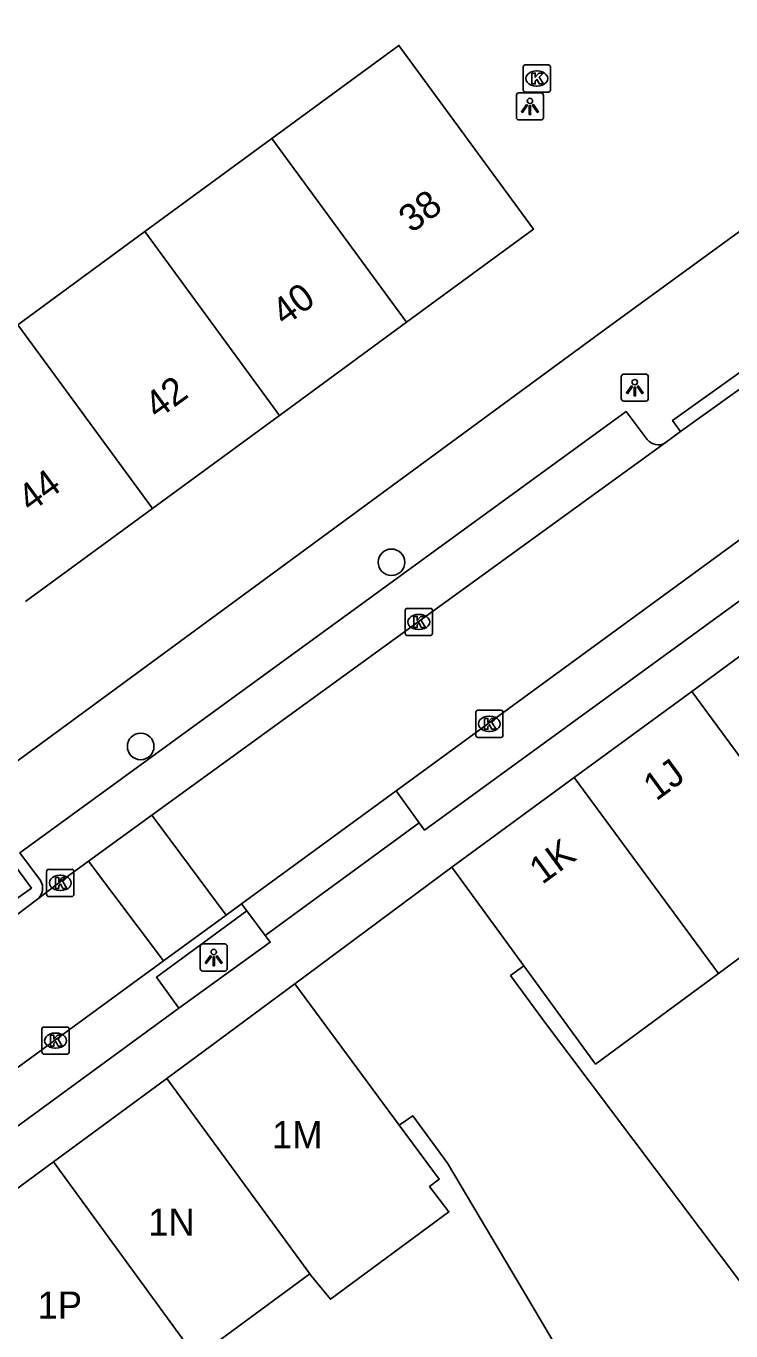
# Model space of a CAD drawing. Extents: x 161771 to 163125, y 382479 to 383177.
# Drawn here: x 162197.24 to 162223.18, y 382922.9 to 382970.92 of the extents above; entities that cross this region are included whole.
import ezdxf

# ---------------------------------------------------------------- set-up
doc = ezdxf.new("R2010")
doc.units = 0
for name, color, linetype in [('IMGEO_Boom', 7, 'Continuous'), ('IMGEO_Kolk', 7, 'Continuous'), ('IMGEO_Lichtpunt', 7, 'Continuous'), ('IMGEO_Pand', 7, 'Continuous'), ('IMGEO_Pand_nummerreeks', 7, 'Continuous'), ('IMGEO_Parkeervlak_open', 7, 'Continuous'), ('IMGEO_Rijbaan_lokaal_open', 7, 'Continuous'), ('IMGEO_Voetpad_open', 7, 'Continuous'), ('IMGEO_Woonerf_open', 7, 'Continuous')]:
    doc.layers.add(name, color=color, linetype=linetype)

msp = doc.modelspace()

# ---------------------------------------------------------------- linework, layer by layer
at = {"layer": 'IMGEO_Boom'}
for centre in [(162210.689, 382951.184), (162201.459, 382944.408)]:
    msp.add_circle(centre, 0.489, dxfattribs=at)
at = {"layer": 'IMGEO_Kolk'}
for p, q in [((162215.539, 382968.564), (162215.539, 382969.416)), ((162215.614, 382969.49), (162216.466, 382969.49)), ((162216.54, 382969.416), (162216.54, 382968.564)), ((162216.027, 382969.27), (162216.052, 382969.27)), ((162216.466, 382968.49), (162215.614, 382968.49)), ((162216.05, 382968.71), (162216.025, 382968.71)), ((162211.196, 382948.562), (162211.196, 382949.414)), ((162211.271, 382949.488), (162212.123, 382949.488)), ((162211.684, 382949.268), (162211.709, 382949.268)), ((162212.197, 382949.414), (162212.197, 382948.562)), ((162211.707, 382948.708), (162211.682, 382948.708)), ((162212.123, 382948.488), (162211.271, 382948.488)), ((162213.794, 382944.814), (162213.794, 382945.666)), ((162213.869, 382945.74), (162214.721, 382945.74)), ((162214.282, 382945.52), (162214.307, 382945.52)), ((162214.795, 382945.666), (162214.795, 382944.814)), ((162214.305, 382944.96), (162214.28, 382944.96)), ((162214.721, 382944.74), (162213.869, 382944.74)), ((162197.999, 382938.958), (162197.999, 382939.81)), ((162198.074, 382939.884), (162198.926, 382939.884)), ((162198.487, 382939.664), (162198.512, 382939.664)), ((162199, 382939.81), (162199, 382938.958)), ((162198.51, 382939.104), (162198.485, 382939.104)), ((162198.926, 382938.884), (162198.074, 382938.884)), ((162197.825, 382933.154), (162197.825, 382934.006)), ((162197.9, 382934.08), (162198.752, 382934.08)), ((162198.313, 382933.86), (162198.338, 382933.86)), ((162198.826, 382934.006), (162198.826, 382933.154)), ((162198.752, 382933.08), (162197.9, 382933.08)), ((162198.336, 382933.3), (162198.311, 382933.3))]:
    msp.add_line(p, q, dxfattribs=at)
for points in [[(162215.539, 382968.564), (162215.539, 382969.416)], [(162215.614, 382969.49), (162216.466, 382969.49)], [(162216.54, 382969.416), (162216.54, 382968.564)], [(162215.86, 382969.19), (162215.983, 382969.19), (162215.983, 382969.039), (162216.113, 382969.19), (162216.277, 382969.19), (162216.131, 382969.039), (162216.284, 382968.79), (162216.132, 382968.79), (162216.047, 382968.954), (162215.983, 382968.887), (162215.983, 382968.79), (162215.86, 382968.79), (162215.86, 382969.19)], [(162216.466, 382968.49), (162215.614, 382968.49)], [(162211.196, 382948.562), (162211.196, 382949.414)], [(162211.271, 382949.488), (162212.123, 382949.488)], [(162211.517, 382949.188), (162211.64, 382949.188), (162211.64, 382949.037), (162211.77, 382949.188), (162211.934, 382949.188), (162211.788, 382949.037), (162211.941, 382948.788), (162211.789, 382948.788), (162211.704, 382948.952), (162211.64, 382948.885), (162211.64, 382948.788), (162211.517, 382948.788), (162211.517, 382949.188)], [(162212.197, 382949.414), (162212.197, 382948.562)], [(162212.123, 382948.488), (162211.271, 382948.488)], [(162213.794, 382944.814), (162213.794, 382945.666)], [(162213.869, 382945.74), (162214.721, 382945.74)], [(162214.115, 382945.44), (162214.238, 382945.44), (162214.238, 382945.289), (162214.368, 382945.44), (162214.532, 382945.44), (162214.386, 382945.289), (162214.539, 382945.04), (162214.387, 382945.04), (162214.302, 382945.204), (162214.238, 382945.137), (162214.238, 382945.04), (162214.115, 382945.04), (162214.115, 382945.44)], [(162214.795, 382945.666), (162214.795, 382944.814)], [(162214.721, 382944.74), (162213.869, 382944.74)], [(162197.999, 382938.958), (162197.999, 382939.81)], [(162198.074, 382939.884), (162198.926, 382939.884)], [(162198.32, 382939.584), (162198.443, 382939.584), (162198.443, 382939.433), (162198.573, 382939.584), (162198.737, 382939.584), (162198.591, 382939.433), (162198.744, 382939.184), (162198.592, 382939.184), (162198.507, 382939.348), (162198.443, 382939.281), (162198.443, 382939.184), (162198.32, 382939.184), (162198.32, 382939.584)], [(162199, 382939.81), (162199, 382938.958)], [(162198.926, 382938.884), (162198.074, 382938.884)], [(162197.825, 382933.154), (162197.825, 382934.006)], [(162197.9, 382934.08), (162198.752, 382934.08)], [(162198.826, 382934.006), (162198.826, 382933.154)], [(162198.146, 382933.78), (162198.269, 382933.78), (162198.269, 382933.629), (162198.399, 382933.78), (162198.563, 382933.78), (162198.417, 382933.629), (162198.57, 382933.38), (162198.418, 382933.38), (162198.333, 382933.544), (162198.269, 382933.477), (162198.269, 382933.38), (162198.146, 382933.38), (162198.146, 382933.78)], [(162198.752, 382933.08), (162197.9, 382933.08)]]:
    msp.add_lwpolyline(points, dxfattribs=at)
for centre, start, end in [((162215.616, 382969.414), 91.552, 178.448), ((162215.616, 382969.414), 91.552, 178.448), ((162216.464, 382969.414), 1.552, 88.448), ((162216.464, 382969.414), 1.552, 88.448), ((162215.616, 382968.566), 181.552, 268.448), ((162215.616, 382968.566), 181.552, 268.448), ((162216.464, 382968.566), 271.552, 358.448), ((162216.464, 382968.566), 271.552, 358.448), ((162211.273, 382949.412), 91.552, 178.448), ((162211.273, 382949.412), 91.552, 178.448), ((162212.121, 382949.412), 1.552, 88.448), ((162212.121, 382949.412), 1.552, 88.448), ((162211.273, 382948.564), 181.552, 268.448), ((162211.273, 382948.564), 181.552, 268.448), ((162212.121, 382948.564), 271.552, 358.448), ((162212.121, 382948.564), 271.552, 358.448), ((162213.871, 382945.664), 91.552, 178.448), ((162213.871, 382945.664), 91.552, 178.448), ((162214.719, 382945.664), 1.552, 88.448), ((162214.719, 382945.664), 1.552, 88.448), ((162213.871, 382944.816), 181.552, 268.448), ((162213.871, 382944.816), 181.552, 268.448), ((162214.719, 382944.816), 271.552, 358.448), ((162214.719, 382944.816), 271.552, 358.448), ((162198.076, 382939.808), 91.552, 178.448), ((162198.076, 382939.808), 91.552, 178.448), ((162198.924, 382939.808), 1.552, 88.448), ((162198.924, 382939.808), 1.552, 88.448), ((162198.076, 382938.96), 181.552, 268.448), ((162198.076, 382938.96), 181.552, 268.448), ((162198.924, 382938.96), 271.552, 358.448), ((162198.924, 382938.96), 271.552, 358.448), ((162197.902, 382934.004), 91.552, 178.448), ((162197.902, 382934.004), 91.552, 178.448), ((162198.75, 382934.004), 1.552, 88.448), ((162198.75, 382934.004), 1.552, 88.448), ((162197.902, 382933.156), 181.552, 268.448), ((162197.902, 382933.156), 181.552, 268.448), ((162198.75, 382933.156), 271.552, 358.448), ((162198.75, 382933.156), 271.552, 358.448)]:
    msp.add_arc(centre, 0.0765, start, end, dxfattribs=at)
for centre, major_axis, ratio, start_param, end_param in [((162216.026, 382968.99), (-0.387, 0.002), 0.722429, 4.712389, 7.853982), ((162216.051, 382968.99), (-0.39, 0.002), 0.717154, 1.570796, 4.712389), ((162211.683, 382948.988), (-0.387, 0.002), 0.722429, 4.712389, 7.853982), ((162211.708, 382948.988), (-0.39, 0.002), 0.717154, 1.570796, 4.712389), ((162214.281, 382945.24), (-0.387, 0.002), 0.722429, 4.712389, 7.853982), ((162214.306, 382945.24), (-0.39, 0.002), 0.717154, 1.570796, 4.712389), ((162198.486, 382939.384), (-0.387, 0.002), 0.722429, 4.712389, 7.853982), ((162198.511, 382939.384), (-0.39, 0.002), 0.717154, 1.570796, 4.712389), ((162198.312, 382933.58), (-0.387, 0.002), 0.722429, 4.712389, 7.853982), ((162198.337, 382933.58), (-0.39, 0.002), 0.717154, 1.570796, 4.712389)]:
    msp.add_ellipse(centre, major_axis=major_axis, ratio=ratio, start_param=start_param, end_param=end_param, dxfattribs=at)
at = {"layer": 'IMGEO_Lichtpunt'}
for p, q in [((162216.19, 382968.462), (162215.382, 382968.462)), ((162216.19, 382968.462), (162215.382, 382968.462)), ((162215.288, 382968.367), (162215.288, 382967.56)), ((162215.288, 382968.367), (162215.288, 382967.56)), ((162216.284, 382967.56), (162216.284, 382968.367)), ((162216.284, 382967.56), (162216.284, 382968.367)), ((162215.382, 382967.466), (162216.19, 382967.466)), ((162215.382, 382967.466), (162216.19, 382967.466)), ((162219.148, 382958.016), (162219.148, 382957.209)), ((162219.148, 382958.016), (162219.148, 382957.209)), ((162220.05, 382958.111), (162219.242, 382958.111)), ((162220.05, 382958.111), (162219.242, 382958.111)), ((162220.144, 382957.209), (162220.144, 382958.016)), ((162220.144, 382957.209), (162220.144, 382958.016)), ((162219.242, 382957.115), (162220.05, 382957.115)), ((162219.242, 382957.115), (162220.05, 382957.115)), ((162203.65, 382937.043), (162203.65, 382936.236)), ((162203.65, 382937.043), (162203.65, 382936.236)), ((162204.552, 382937.138), (162203.744, 382937.138)), ((162204.552, 382937.138), (162203.744, 382937.138)), ((162204.646, 382936.236), (162204.646, 382937.043)), ((162204.646, 382936.236), (162204.646, 382937.043)), ((162203.744, 382936.142), (162204.552, 382936.142)), ((162203.744, 382936.142), (162204.552, 382936.142))]:
    msp.add_line(p, q, dxfattribs=at)
for points in [[(162215.662, 382968.031), (162215.701, 382968.003), (162215.513, 382967.741), (162215.475, 382967.768), (162215.662, 382968.031)], [(162215.764, 382967.983), (162215.811, 382967.983), (162215.811, 382967.661), (162215.764, 382967.661), (162215.764, 382967.983)], [(162215.874, 382968.003), (162215.912, 382968.03), (162216.099, 382967.768), (162216.06, 382967.74), (162215.874, 382968.003)], [(162219.522, 382957.68), (162219.561, 382957.652), (162219.373, 382957.39), (162219.335, 382957.417), (162219.522, 382957.68)], [(162219.624, 382957.632), (162219.671, 382957.632), (162219.671, 382957.31), (162219.624, 382957.31), (162219.624, 382957.632)], [(162219.734, 382957.652), (162219.772, 382957.679), (162219.959, 382957.417), (162219.92, 382957.389), (162219.734, 382957.652)], [(162204.024, 382936.707), (162204.063, 382936.679), (162203.875, 382936.417), (162203.837, 382936.444), (162204.024, 382936.707)], [(162204.236, 382936.679), (162204.274, 382936.706), (162204.461, 382936.444), (162204.422, 382936.416), (162204.236, 382936.679)], [(162204.126, 382936.659), (162204.173, 382936.659), (162204.173, 382936.337), (162204.126, 382936.337), (162204.126, 382936.659)]]:
    msp.add_lwpolyline(points, dxfattribs=at)
for centre in [(162215.787, 382968.165), (162219.647, 382957.814), (162204.149, 382936.841)]:
    msp.add_circle(centre, 0.0994, dxfattribs=at)
for centre, start, end in [((162215.382, 382968.367), 90, 180), ((162215.382, 382968.367), 90, 180), ((162216.19, 382968.367), 0, 90), ((162216.19, 382968.367), 0, 90), ((162215.382, 382967.56), 180, 270), ((162215.382, 382967.56), 180, 270), ((162216.19, 382967.56), 270, 0), ((162216.19, 382967.56), 270, 360), ((162219.242, 382958.016), 90, 180), ((162219.242, 382958.016), 90, 180), ((162220.05, 382958.016), 0, 90), ((162220.05, 382958.016), 0, 90), ((162219.242, 382957.209), 180, 270), ((162219.242, 382957.209), 180, 270), ((162220.05, 382957.209), 270, 0), ((162220.05, 382957.209), 270, 360), ((162203.744, 382937.043), 90, 180), ((162203.744, 382937.043), 90, 180), ((162204.552, 382937.043), 0, 90), ((162204.552, 382937.043), 0, 90), ((162203.744, 382936.236), 180, 270), ((162203.744, 382936.236), 180, 270), ((162204.552, 382936.236), 270, 0), ((162204.552, 382936.236), 270, 360)]:
    msp.add_arc(centre, 0.0946, start, end, dxfattribs=at)
at = {"layer": 'IMGEO_Pand'}
for points in [[(162206.291, 382966.781), (162210.966, 382970.207), (162215.922, 382963.443), (162211.247, 382960.017)], [(162201.616, 382963.354), (162206.291, 382966.781)], [(162211.247, 382960.017), (162206.291, 382966.781)], [(162196.942, 382959.928), (162201.616, 382963.354)], [(162206.572, 382956.59), (162201.616, 382963.354)], [(162196.942, 382959.928), (162201.898, 382953.164)], [(162211.247, 382960.017), (162206.572, 382956.59)], [(162206.572, 382956.59), (162201.898, 382953.164)], [(162201.898, 382953.164), (162197.223, 382949.738)], [(162226.3, 382949.775), (162221.74, 382946.434)], [(162221.74, 382946.434), (162217.419, 382943.268)], [(162227.033, 382939.239), (162221.74, 382946.434)], [(162217.419, 382943.268), (162212.907, 382939.963)], [(162222.724, 382936.056), (162217.419, 382943.268)], [(162215.561, 382936.329), (162212.907, 382939.963)], [(162222.724, 382936.056), (162227.033, 382939.239)], [(162215.561, 382936.329), (162218.201, 382932.715), (162222.724, 382936.056)], [(162207.13, 382935.669), (162204.061, 382933.398), (162202.427, 382932.189)], [(162207.13, 382935.669), (162210.979, 382930.465)], [(162202.427, 382932.189), (162198.248, 382929.116)], [(162202.427, 382932.189), (162207.683, 382924.994)], [(162210.979, 382930.465), (162212.448, 382928.479), (162212.093, 382928.206), (162212.802, 382927.277), (162208.441, 382924.061), (162207.747, 382924.906), (162207.683, 382924.994)], [(162193.944, 382925.951), (162198.248, 382929.116)], [(162198.248, 382929.116), (162203.504, 382921.921)], [(162207.683, 382924.994), (162203.504, 382921.921)]]:
    msp.add_lwpolyline(points, dxfattribs=at)
at = {"layer": 'IMGEO_Parkeervlak_open'}
msp.add_lwpolyline([(162202.869, 382934.777), (162202.042, 382935.915), (162205.366, 382938.355)], dxfattribs=at)
at = {"layer": 'IMGEO_Rijbaan_lokaal_open'}
for points in [[(162267.496, 382984.057), (162264.451, 382981.801), (162246.219, 382968.548), (162229.741, 382956.526), (162228.942, 382955.97), (162223.752, 382952.192), (162210.859, 382942.768)], [(162226.044, 382959.373), (162221.328, 382956.001)], [(162220.77, 382955.577), (162221.328, 382956.001)], [(162201.871, 382941.872), (162211.714, 382949.022), (162220.77, 382955.577)], [(162210.859, 382942.768), (162205.176, 382938.614)], [(162199.544, 382940.182), (162201.871, 382941.872)], [(162201.871, 382941.872), (162204.6, 382938.193)], [(162197.661, 382938.791), (162198.547, 382939.458), (162199.544, 382940.182)], [(162199.544, 382940.182), (162202.304, 382936.515)], [(162196.496, 382937.909), (162197.661, 382938.791)], [(162204.6, 382938.193), (162202.304, 382936.515)], [(162205.176, 382938.614), (162204.6, 382938.193)], [(162202.304, 382936.515), (162169.91, 382912.836)]]:
    msp.add_lwpolyline(points, dxfattribs=at)
at = {"layer": 'IMGEO_Voetpad_open'}
for points in [[(162194.009, 382944.334), (162195.249, 382942.651), (162218.576, 382959.777), (162223.093, 382963.062), (162225.238, 382964.622), (162230.248, 382968.265)], [(162211.712, 382941.6), (162211.909, 382941.33), (162224.84, 382950.737), (162229.71, 382954.342), (162229.996, 382954.529), (162242.985, 382963.986)], [(162221.328, 382956.001), (162221.038, 382956.407), (162225.754, 382959.779), (162226.044, 382959.373)], [(162197.768, 382939.473), (162197.012, 382940.496), (162219.333, 382956.729), (162220.107, 382955.704)], [(162211.712, 382941.6), (162210.859, 382942.768)], [(162206.037, 382937.455), (162211.712, 382941.6)], [(162195.74, 382939.468), (162196.731, 382940.16), (162197.436, 382939.193), (162196.421, 382938.464), (162195.74, 382939.468)], [(162212.907, 382939.963), (162207.13, 382935.669)], [(162205.176, 382938.614), (162205.366, 382938.355)], [(162205.366, 382938.355), (162206.037, 382937.455)], [(162202.869, 382934.777), (162206.229, 382937.198), (162206.037, 382937.455)], [(162170.512, 382912.727), (162171.292, 382911.704), (162187.482, 382923.534), (162193.966, 382928.272), (162202.869, 382934.777)]]:
    msp.add_lwpolyline(points, dxfattribs=at)
for centre, radius, start, end in [((162220.51, 382956.015), 0.509, 217.6588, 300.6535), ((162197.338, 382939.191), 0.514, 308.8906, 33.2763)]:
    msp.add_arc(centre, radius, start, end, dxfattribs=at)
at = {"layer": 'IMGEO_Woonerf_open'}
for points in [[(162223.643, 382924.549), (162216.357, 382934.222), (162215.077, 382935.975), (162215.561, 382936.329)], [(162217.414, 382921.202), (162215.814, 382923.904), (162212.754, 382929.072), (162211.472, 382930.813), (162210.979, 382930.465)]]:
    msp.add_lwpolyline(points, dxfattribs=at)

# ---------------------------------------------------------------- texts
at = {"layer": 'IMGEO_Pand_nummerreeks'}
for s, rotation, p in [('38', 36.2387, (162211.43, 382963.276)), ('40', 36.2387, (162206.756, 382959.85)), ('42', 36.2387, (162202.077, 382956.42)), ('44', 36.2387, (162197.405, 382952.996)), ('1J', 36.229, (162220.433, 382942.377)), ('1K', 36.229, (162216.237, 382939.303))]:
    msp.add_text(s, height=1, rotation=rotation, dxfattribs=at).set_placement(p)
for s, p in [('1M', (162206.294, 382929.617)), ('1N', (162201.739, 382926.401)), ('1P', (162197.666, 382923.345))]:
    msp.add_text(s, height=1, dxfattribs=at).set_placement(p)

doc.saveas('drawing.dxf')
